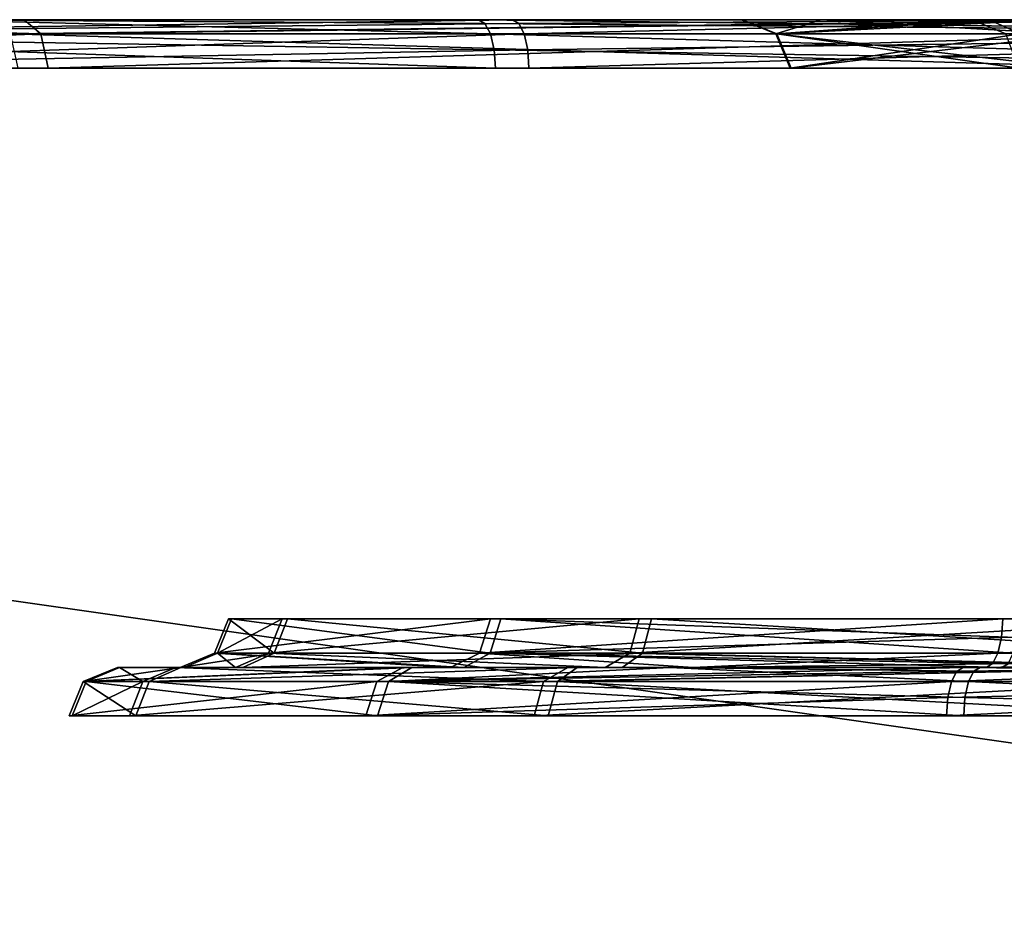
# Model space of a CAD drawing. Header units: millimetres. Extents: x -150 to 150, y -85 to 1149.
# Tile 370 of 656: x -65.707 to -65.099, y 1008.85 to 1009.4. Entities that reach past the tile are written whole.
import ezdxf

# ---------------------------------------------------------------- set-up
doc = ezdxf.new("R2010")
doc.units = ezdxf.units.MM
doc.header["$LTSCALE"] = 21.359881
for name, color, linetype in [('756', 7, 'CONTINUOUS'), ('757', 7, 'CONTINUOUS'), ('758', 7, 'CONTINUOUS'), ('759', 7, 'CONTINUOUS'), ('760', 7, 'CONTINUOUS'), ('761', 7, 'CONTINUOUS'), ('762', 7, 'CONTINUOUS'), ('763', 7, 'CONTINUOUS'), ('7660', 7, 'CONTINUOUS'), ('7661', 7, 'CONTINUOUS'), ('7701', 7, 'CONTINUOUS'), ('7702', 7, 'CONTINUOUS'), ('772', 7, 'CONTINUOUS'), ('773', 7, 'CONTINUOUS'), ('774', 7, 'CONTINUOUS'), ('775', 7, 'CONTINUOUS'), ('797', 7, 'CONTINUOUS'), ('798', 7, 'CONTINUOUS'), ('799', 7, 'CONTINUOUS'), ('800', 7, 'CONTINUOUS'), ('801', 7, 'CONTINUOUS'), ('802', 7, 'CONTINUOUS'), ('804', 7, 'CONTINUOUS'), ('813', 7, 'CONTINUOUS'), ('814', 7, 'CONTINUOUS'), ('815', 7, 'CONTINUOUS'), ('816', 7, 'CONTINUOUS'), ('9023', 7, 'CONTINUOUS'), ('9025', 7, 'CONTINUOUS')]:
    doc.layers.add(name, color=color, linetype=linetype)

msp = doc.modelspace()

# ---------------------------------------------------------------- linework, layer by layer
at = {"layer": '756', "linetype": 'CONTINUOUS'}
for points in [[(-65.66818, 1008.99121, 276.54115), (-65.4868, 1008.99121, 276.93701), (-65.67684, 1008.97, 276.54261), (-65.66818, 1008.99121, 276.54115)], [(-65.67684, 1008.97, 276.54261), (-65.4868, 1008.99121, 276.93701), (-65.49356, 1008.97, 276.94262), (-65.67684, 1008.97, 276.54261)], [(-65.63557, 1008.97, 276.10456), (-65.66818, 1008.99121, 276.54115), (-65.67684, 1008.97, 276.54261), (-65.63557, 1008.97, 276.10456)], [(-65.62733, 1008.99121, 276.10762), (-65.66818, 1008.99121, 276.54115), (-65.63557, 1008.97, 276.10456), (-65.62733, 1008.99121, 276.10762)], [(-65.3808, 1008.97, 275.74584), (-65.62733, 1008.99121, 276.10762), (-65.63557, 1008.97, 276.10456), (-65.3808, 1008.97, 275.74584)], [(-65.37519, 1008.99121, 275.7526), (-65.62733, 1008.99121, 276.10762), (-65.3808, 1008.97, 275.74584), (-65.37519, 1008.99121, 275.7526)], [(-65.13178, 1008.99121, 277.18915), (-65.13404, 1008.98148, 277.19525), (-65.49356, 1008.97, 276.94262), (-65.13178, 1008.99121, 277.18915)], [(-65.4868, 1008.99121, 276.93701), (-65.13178, 1008.99121, 277.18915), (-65.49356, 1008.97, 276.94262), (-65.4868, 1008.99121, 276.93701)], [(-64.9808, 1008.97, 275.56256), (-65.37519, 1008.99121, 275.7526), (-65.3808, 1008.97, 275.74584), (-64.9808, 1008.97, 275.56256)], [(-64.97933, 1008.99121, 275.57122), (-65.37519, 1008.99121, 275.7526), (-64.9808, 1008.97, 275.56256), (-64.97933, 1008.99121, 275.57122)], [(-65.13404, 1008.98148, 277.19525), (-65.13484, 1008.97, 277.19739), (-65.49356, 1008.97, 276.94262), (-65.13404, 1008.98148, 277.19525)]]:
    msp.add_3dface(points, dxfattribs=at)
at = {"layer": '757', "linetype": 'CONTINUOUS'}
for points in [[(-65.4868, 1008.99121, 276.93701), (-65.66818, 1008.99121, 276.54115), (-65.47067, 1009, 276.92322), (-65.4868, 1008.99121, 276.93701)], [(-65.66818, 1008.99121, 276.54115), (-65.62733, 1008.99121, 276.10762), (-65.60788, 1009, 276.11618), (-65.66818, 1008.99121, 276.54115)], [(-65.47067, 1009, 276.92322), (-65.66818, 1008.99121, 276.54115), (-65.64698, 1009, 276.53926), (-65.47067, 1009, 276.92322)], [(-65.64698, 1009, 276.53926), (-65.66818, 1008.99121, 276.54115), (-65.60788, 1009, 276.11618), (-65.64698, 1009, 276.53926)], [(-65.62733, 1008.99121, 276.10762), (-65.37519, 1008.99121, 275.7526), (-65.36301, 1009, 275.77006), (-65.62733, 1008.99121, 276.10762)], [(-65.60788, 1009, 276.11618), (-65.62733, 1008.99121, 276.10762), (-65.36301, 1009, 275.77006), (-65.60788, 1009, 276.11618)], [(-65.12439, 1009, 277.16927), (-65.4868, 1008.99121, 276.93701), (-65.47067, 1009, 276.92322), (-65.12439, 1009, 277.16927)], [(-65.4868, 1008.99121, 276.93701), (-65.12439, 1009, 277.16927), (-65.12839, 1008.99772, 277.18003), (-65.4868, 1008.99121, 276.93701)], [(-65.13178, 1008.99121, 277.18915), (-65.4868, 1008.99121, 276.93701), (-65.12839, 1008.99772, 277.18003), (-65.13178, 1008.99121, 277.18915)], [(-65.37519, 1008.99121, 275.7526), (-64.97933, 1008.99121, 275.57122), (-64.97848, 1009, 275.5926), (-65.37519, 1008.99121, 275.7526)], [(-65.36301, 1009, 275.77006), (-65.37519, 1008.99121, 275.7526), (-64.97848, 1009, 275.5926), (-65.36301, 1009, 275.77006)]]:
    msp.add_3dface(points, dxfattribs=at)
at = {"layer": '758', "linetype": 'CONTINUOUS'}
for points in [[(-65.13484, 1008.97, 277.19739), (-65.13404, 1008.98148, 277.19525), (-64.69825, 1008.99121, 277.23), (-65.13484, 1008.97, 277.19739)], [(-65.13484, 1008.97, 277.19739), (-64.69825, 1008.99121, 277.23), (-64.69679, 1008.97, 277.23866), (-65.13484, 1008.97, 277.19739)], [(-65.13404, 1008.98148, 277.19525), (-65.13178, 1008.99121, 277.18915), (-64.69825, 1008.99121, 277.23), (-65.13404, 1008.98148, 277.19525)]]:
    msp.add_3dface(points, dxfattribs=at)
at = {"layer": '759', "linetype": 'CONTINUOUS'}
for points in [[(-65.13178, 1008.99121, 277.18915), (-65.12839, 1008.99772, 277.18003), (-64.91435, 1009, 277.21712), (-65.13178, 1008.99121, 277.18915)], [(-64.69825, 1008.99121, 277.23), (-65.13178, 1008.99121, 277.18915), (-64.91435, 1009, 277.21712), (-64.69825, 1008.99121, 277.23)], [(-65.12839, 1008.99772, 277.18003), (-65.12439, 1009, 277.16927), (-64.91435, 1009, 277.21712), (-65.12839, 1008.99772, 277.18003)]]:
    msp.add_3dface(points, dxfattribs=at)
at = {"layer": '760', "linetype": 'CONTINUOUS'}
for points in [[(-65.58691, 1009.00879, 276.52738), (-65.55007, 1009.00879, 276.13633), (-65.57825, 1009.03, 276.52591), (-65.58691, 1009.00879, 276.52738)], [(-65.4233, 1009.00879, 276.88445), (-65.58691, 1009.00879, 276.52738), (-65.41653, 1009.03, 276.87885), (-65.4233, 1009.00879, 276.88445)], [(-65.41653, 1009.03, 276.87885), (-65.58691, 1009.00879, 276.52738), (-65.57825, 1009.03, 276.52591), (-65.41653, 1009.03, 276.87885)], [(-65.57825, 1009.03, 276.52591), (-65.55007, 1009.00879, 276.13633), (-65.54183, 1009.03, 276.13939), (-65.57825, 1009.03, 276.52591)], [(-65.55007, 1009.00879, 276.13633), (-65.32263, 1009.00879, 275.8161), (-65.54183, 1009.03, 276.13939), (-65.55007, 1009.00879, 276.13633)], [(-65.54183, 1009.03, 276.13939), (-65.32263, 1009.00879, 275.8161), (-65.31703, 1009.03, 275.82287), (-65.54183, 1009.03, 276.13939)], [(-65.1008, 1009.01852, 277.10579), (-65.4233, 1009.00879, 276.88445), (-65.10001, 1009.03, 277.10365), (-65.1008, 1009.01852, 277.10579)], [(-65.10001, 1009.03, 277.10365), (-65.4233, 1009.00879, 276.88445), (-65.41653, 1009.03, 276.87885), (-65.10001, 1009.03, 277.10365)], [(-65.32263, 1009.00879, 275.8161), (-64.96556, 1009.00879, 275.65249), (-65.31703, 1009.03, 275.82287), (-65.32263, 1009.00879, 275.8161)], [(-65.31703, 1009.03, 275.82287), (-64.96556, 1009.00879, 275.65249), (-64.96409, 1009.03, 275.66115), (-65.31703, 1009.03, 275.82287)], [(-65.10307, 1009.00879, 277.11189), (-65.4233, 1009.00879, 276.88445), (-65.1008, 1009.01852, 277.10579), (-65.10307, 1009.00879, 277.11189)]]:
    msp.add_3dface(points, dxfattribs=at)
at = {"layer": '761', "linetype": 'CONTINUOUS'}
for points in [[(-65.55007, 1009.00879, 276.13633), (-65.58691, 1009.00879, 276.52738), (-65.60817, 1009, 276.52887), (-65.55007, 1009.00879, 276.13633)], [(-65.56949, 1009, 276.1277), (-65.55007, 1009.00879, 276.13633), (-65.60817, 1009, 276.52887), (-65.56949, 1009, 276.1277)], [(-65.60817, 1009, 276.52887), (-65.58691, 1009.00879, 276.52738), (-65.44121, 1009, 276.89608), (-65.60817, 1009, 276.52887)], [(-65.58691, 1009.00879, 276.52738), (-65.4233, 1009.00879, 276.88445), (-65.44121, 1009, 276.89608), (-65.58691, 1009.00879, 276.52738)], [(-65.32263, 1009.00879, 275.8161), (-65.55007, 1009.00879, 276.13633), (-65.56949, 1009, 276.1277), (-65.32263, 1009.00879, 275.8161)], [(-65.33508, 1009, 275.79887), (-65.32263, 1009.00879, 275.8161), (-65.56949, 1009, 276.1277), (-65.33508, 1009, 275.79887)], [(-65.44121, 1009, 276.89608), (-65.4233, 1009.00879, 276.88445), (-65.2913, 1009, 277.03593), (-65.44121, 1009, 276.89608)], [(-65.4233, 1009.00879, 276.88445), (-65.10307, 1009.00879, 277.11189), (-65.2913, 1009, 277.03593), (-65.4233, 1009.00879, 276.88445)], [(-64.96926, 1009, 275.6316), (-65.32263, 1009.00879, 275.8161), (-65.33508, 1009, 275.79887), (-64.96926, 1009, 275.6316)], [(-64.96556, 1009.00879, 275.65249), (-65.32263, 1009.00879, 275.8161), (-64.96926, 1009, 275.6316), (-64.96556, 1009.00879, 275.65249)], [(-65.2913, 1009, 277.03593), (-65.10307, 1009.00879, 277.11189), (-65.10646, 1009.00228, 277.12101), (-65.2913, 1009, 277.03593)], [(-65.11046, 1009, 277.13177), (-65.2913, 1009, 277.03593), (-65.10646, 1009.00228, 277.12101), (-65.11046, 1009, 277.13177)]]:
    msp.add_3dface(points, dxfattribs=at)
at = {"layer": '762', "linetype": 'CONTINUOUS'}
for points in [[(-65.10307, 1009.00879, 277.11189), (-65.1008, 1009.01852, 277.10579), (-64.71349, 1009.03, 277.14007), (-65.10307, 1009.00879, 277.11189)], [(-64.71202, 1009.00879, 277.14873), (-65.10307, 1009.00879, 277.11189), (-64.71349, 1009.03, 277.14007), (-64.71202, 1009.00879, 277.14873)], [(-65.1008, 1009.01852, 277.10579), (-65.10001, 1009.03, 277.10365), (-64.71349, 1009.03, 277.14007), (-65.1008, 1009.01852, 277.10579)]]:
    msp.add_3dface(points, dxfattribs=at)
at = {"layer": '763', "linetype": 'CONTINUOUS'}
for points in [[(-65.11046, 1009, 277.13177), (-65.10646, 1009.00228, 277.12101), (-64.71202, 1009.00879, 277.14873), (-65.11046, 1009, 277.13177)], [(-65.11046, 1009, 277.13177), (-64.71202, 1009.00879, 277.14873), (-64.70833, 1009, 277.16962), (-65.11046, 1009, 277.13177)], [(-65.10646, 1009.00228, 277.12101), (-65.10307, 1009.00879, 277.11189), (-64.71202, 1009.00879, 277.14873), (-65.10646, 1009.00228, 277.12101)]]:
    msp.add_3dface(points, dxfattribs=at)
at = {"layer": '7660', "linetype": 'CONTINUOUS'}
for points in [[(-65.23965, 1009.39121, 246.59619), (-65.05271, 1009.39121, 245.88203), (-65.23086, 1009.37, 246.59647), (-65.23965, 1009.39121, 246.59619)], [(-65.09821, 1009.39121, 247.32075), (-65.23965, 1009.39121, 246.59619), (-65.09017, 1009.37, 247.31719), (-65.09821, 1009.39121, 247.32075)], [(-65.09017, 1009.37, 247.31719), (-65.23965, 1009.39121, 246.59619), (-65.23086, 1009.37, 246.59647), (-65.09017, 1009.37, 247.31719)], [(-65.23086, 1009.37, 246.59647), (-65.05271, 1009.39121, 245.88203), (-65.04491, 1009.37, 245.88609), (-65.23086, 1009.37, 246.59647)]]:
    msp.add_3dface(points, dxfattribs=at)
at = {"layer": '7661', "linetype": 'CONTINUOUS'}
for points in [[(-65.07176, 1009.4, 245.87269), (-65.23965, 1009.39121, 246.59619), (-65.26082, 1009.4, 246.59448), (-65.07176, 1009.4, 245.87269)], [(-65.26082, 1009.4, 246.59448), (-65.23965, 1009.39121, 246.59619), (-65.11888, 1009.4, 247.32645), (-65.26082, 1009.4, 246.59448)], [(-65.05271, 1009.39121, 245.88203), (-65.23965, 1009.39121, 246.59619), (-65.07176, 1009.4, 245.87269), (-65.05271, 1009.39121, 245.88203)], [(-65.23965, 1009.39121, 246.59619), (-65.09821, 1009.39121, 247.32075), (-65.11888, 1009.4, 247.32645), (-65.23965, 1009.39121, 246.59619)], [(-65.11888, 1009.4, 247.32645), (-65.09821, 1009.39121, 247.32075), (-64.92868, 1009.4, 247.65263), (-65.11888, 1009.4, 247.32645)]]:
    msp.add_3dface(points, dxfattribs=at)
at = {"layer": '7701', "linetype": 'CONTINUOUS'}
for points in [[(-65.2402, 1009.39121, 353.38165), (-65.08909, 1009.39121, 352.65905), (-65.23141, 1009.37, 353.38148), (-65.2402, 1009.39121, 353.38165)], [(-65.06282, 1009.39121, 354.09825), (-65.2402, 1009.39121, 353.38165), (-65.05497, 1009.37, 354.09429), (-65.06282, 1009.39121, 354.09825)], [(-65.05497, 1009.37, 354.09429), (-65.2402, 1009.39121, 353.38165), (-65.23141, 1009.37, 353.38148), (-65.05497, 1009.37, 354.09429)], [(-65.23141, 1009.37, 353.38148), (-65.08909, 1009.39121, 352.65905), (-65.08111, 1009.37, 352.66271), (-65.23141, 1009.37, 353.38148)]]:
    msp.add_3dface(points, dxfattribs=at)
at = {"layer": '7702', "linetype": 'CONTINUOUS'}
for points in [[(-65.10837, 1009.4, 352.65021), (-65.2402, 1009.39121, 353.38165), (-65.26142, 1009.4, 353.3813), (-65.10837, 1009.4, 352.65021)], [(-65.26142, 1009.4, 353.3813), (-65.2402, 1009.39121, 353.38165), (-65.2123, 1009.4, 353.75575), (-65.26142, 1009.4, 353.3813)], [(-65.08909, 1009.39121, 352.65905), (-65.2402, 1009.39121, 353.38165), (-65.10837, 1009.4, 352.65021), (-65.08909, 1009.39121, 352.65905)], [(-65.2402, 1009.39121, 353.38165), (-65.06282, 1009.39121, 354.09825), (-65.2123, 1009.4, 353.75575), (-65.2402, 1009.39121, 353.38165)], [(-65.2123, 1009.4, 353.75575), (-65.06282, 1009.39121, 354.09825), (-65.0811, 1009.4, 354.10912), (-65.2123, 1009.4, 353.75575)], [(-64.65295, 1009.4, 352.05723), (-65.08909, 1009.39121, 352.65905), (-65.10837, 1009.4, 352.65021), (-64.65295, 1009.4, 352.05723)]]:
    msp.add_3dface(points, dxfattribs=at)
at = {"layer": '772', "linetype": 'CONTINUOUS'}
for points in [[(-66.22617, 1009.39121, 275.49135), (-65.69426, 1009.39121, 274.97943), (-66.21882, 1009.37, 275.49617), (-66.22617, 1009.39121, 275.49135)], [(-66.21882, 1009.37, 275.49617), (-65.69426, 1009.39121, 274.97943), (-65.68973, 1009.37, 274.98696), (-66.21882, 1009.37, 275.49617)], [(-65.41653, 1009.39121, 277.95553), (-66.03397, 1009.39121, 277.55088), (-65.41427, 1009.38148, 277.94944), (-65.41653, 1009.39121, 277.95553)], [(-65.41427, 1009.38148, 277.94944), (-66.03397, 1009.39121, 277.55088), (-65.41347, 1009.37, 277.9473), (-65.41427, 1009.38148, 277.94944)], [(-65.41347, 1009.37, 277.9473), (-66.03397, 1009.39121, 277.55088), (-66.02764, 1009.37, 277.54478), (-65.41347, 1009.37, 277.9473)], [(-65.69426, 1009.39121, 274.97943), (-64.99292, 1009.39121, 274.749), (-65.68973, 1009.37, 274.98696), (-65.69426, 1009.39121, 274.97943)], [(-65.68973, 1009.37, 274.98696), (-64.99292, 1009.39121, 274.749), (-64.9921, 1009.37, 274.75775), (-65.68973, 1009.37, 274.98696)]]:
    msp.add_3dface(points, dxfattribs=at)
at = {"layer": '773', "linetype": 'CONTINUOUS'}
for points in [[(-65.69426, 1009.39121, 274.97943), (-66.22617, 1009.39121, 275.49135), (-66.0043, 1009.4, 275.19065), (-65.69426, 1009.39121, 274.97943)], [(-66.03397, 1009.39121, 277.55088), (-65.41653, 1009.39121, 277.95553), (-65.76116, 1009.4, 277.80476), (-66.03397, 1009.39121, 277.55088)], [(-65.70458, 1009.4, 274.96089), (-65.69426, 1009.39121, 274.97943), (-66.0043, 1009.4, 275.19065), (-65.70458, 1009.4, 274.96089)], [(-65.76116, 1009.4, 277.80476), (-65.41653, 1009.39121, 277.95553), (-65.41992, 1009.39772, 277.96466), (-65.76116, 1009.4, 277.80476)], [(-65.42392, 1009.4, 277.97542), (-65.76116, 1009.4, 277.80476), (-65.41992, 1009.39772, 277.96466), (-65.42392, 1009.4, 277.97542)], [(-64.99491, 1009.4, 274.72788), (-65.69426, 1009.39121, 274.97943), (-65.70458, 1009.4, 274.96089), (-64.99491, 1009.4, 274.72788)], [(-64.99292, 1009.39121, 274.749), (-65.69426, 1009.39121, 274.97943), (-64.99491, 1009.4, 274.72788), (-64.99292, 1009.39121, 274.749)]]:
    msp.add_3dface(points, dxfattribs=at)
at = {"layer": '774', "linetype": 'CONTINUOUS'}
for points in [[(-65.41653, 1009.39121, 277.95553), (-65.41427, 1009.38148, 277.94944), (-64.68548, 1009.37, 278.04347), (-65.41653, 1009.39121, 277.95553)], [(-64.68466, 1009.39121, 278.05222), (-65.41653, 1009.39121, 277.95553), (-64.68548, 1009.37, 278.04347), (-64.68466, 1009.39121, 278.05222)], [(-65.41427, 1009.38148, 277.94944), (-65.41347, 1009.37, 277.9473), (-64.68548, 1009.37, 278.04347), (-65.41427, 1009.38148, 277.94944)]]:
    msp.add_3dface(points, dxfattribs=at)
at = {"layer": '775', "linetype": 'CONTINUOUS'}
for points in [[(-65.42392, 1009.4, 277.97542), (-65.41992, 1009.39772, 277.96466), (-64.68466, 1009.39121, 278.05222), (-65.42392, 1009.4, 277.97542)], [(-65.42392, 1009.4, 277.97542), (-64.68466, 1009.39121, 278.05222), (-64.68268, 1009.4, 278.07334), (-65.42392, 1009.4, 277.97542)], [(-65.41992, 1009.39772, 277.96466), (-65.41653, 1009.39121, 277.95553), (-64.68466, 1009.39121, 278.05222), (-65.41992, 1009.39772, 277.96466)]]:
    msp.add_3dface(points, dxfattribs=at)
at = {"layer": '797', "linetype": 'CONTINUOUS'}
for points in [[(-65.66623, 1008.99121, 323.44778), (-65.63118, 1008.99121, 323.88181), (-65.67487, 1008.97, 323.4462), (-65.66623, 1008.99121, 323.44778)], [(-65.67487, 1008.97, 323.4462), (-65.63118, 1008.99121, 323.88181), (-65.63945, 1008.97, 323.88476), (-65.67487, 1008.97, 323.4462)], [(-65.48626, 1008.97, 323.04868), (-65.66623, 1008.99121, 323.44778), (-65.67487, 1008.97, 323.4462), (-65.48626, 1008.97, 323.04868)], [(-65.47957, 1008.99121, 323.05437), (-65.66623, 1008.99121, 323.44778), (-65.48626, 1008.97, 323.04868), (-65.47957, 1008.99121, 323.05437)], [(-65.63118, 1008.99121, 323.88181), (-65.38381, 1008.99121, 324.24017), (-65.63945, 1008.97, 323.88476), (-65.63118, 1008.99121, 323.88181)], [(-65.63945, 1008.97, 323.88476), (-65.38381, 1008.99121, 324.24017), (-65.3895, 1008.97, 324.24686), (-65.63945, 1008.97, 323.88476)], [(-65.12416, 1008.97, 322.79873), (-65.47957, 1008.99121, 323.05437), (-65.48626, 1008.97, 323.04868), (-65.12416, 1008.97, 322.79873)], [(-65.12121, 1008.99121, 322.807), (-65.47957, 1008.99121, 323.05437), (-65.1234, 1008.98148, 322.80088), (-65.12121, 1008.99121, 322.807)], [(-65.1234, 1008.98148, 322.80088), (-65.47957, 1008.99121, 323.05437), (-65.12416, 1008.97, 322.79873), (-65.1234, 1008.98148, 322.80088)], [(-65.38381, 1008.99121, 324.24017), (-64.9904, 1008.99121, 324.42683), (-65.3895, 1008.97, 324.24686), (-65.38381, 1008.99121, 324.24017)], [(-65.3895, 1008.97, 324.24686), (-64.9904, 1008.99121, 324.42683), (-64.99198, 1008.97, 324.43547), (-65.3895, 1008.97, 324.24686)]]:
    msp.add_3dface(points, dxfattribs=at)
at = {"layer": '798', "linetype": 'CONTINUOUS'}
for points in [[(-65.63118, 1008.99121, 323.88181), (-65.66623, 1008.99121, 323.44778), (-65.64568, 1009, 323.45332), (-65.63118, 1008.99121, 323.88181)], [(-65.66623, 1008.99121, 323.44778), (-65.47957, 1008.99121, 323.05437), (-65.46518, 1009, 323.07021), (-65.66623, 1008.99121, 323.44778)], [(-65.64568, 1009, 323.45332), (-65.66623, 1008.99121, 323.44778), (-65.46518, 1009, 323.07021), (-65.64568, 1009, 323.45332)], [(-65.61078, 1009, 323.87586), (-65.63118, 1008.99121, 323.88181), (-65.64568, 1009, 323.45332), (-65.61078, 1009, 323.87586)], [(-65.38381, 1008.99121, 324.24017), (-65.63118, 1008.99121, 323.88181), (-65.61078, 1009, 323.87586), (-65.38381, 1008.99121, 324.24017)], [(-65.36878, 1009, 324.2251), (-65.38381, 1008.99121, 324.24017), (-65.61078, 1009, 323.87586), (-65.36878, 1009, 324.2251)], [(-65.47957, 1008.99121, 323.05437), (-65.12121, 1008.99121, 322.807), (-65.30575, 1009, 322.92534), (-65.47957, 1008.99121, 323.05437)], [(-65.46518, 1009, 323.07021), (-65.47957, 1008.99121, 323.05437), (-65.30575, 1009, 322.92534), (-65.46518, 1009, 323.07021)], [(-64.9904, 1008.99121, 324.42683), (-65.38381, 1008.99121, 324.24017), (-64.98691, 1009, 324.4059), (-64.9904, 1008.99121, 324.42683)], [(-64.98691, 1009, 324.4059), (-65.38381, 1008.99121, 324.24017), (-65.36878, 1009, 324.2251), (-64.98691, 1009, 324.4059)], [(-65.30575, 1009, 322.92534), (-65.12121, 1008.99121, 322.807), (-65.11795, 1008.99772, 322.81617), (-65.30575, 1009, 322.92534)], [(-65.11409, 1009, 322.82699), (-65.30575, 1009, 322.92534), (-65.11795, 1008.99772, 322.81617), (-65.11409, 1009, 322.82699)]]:
    msp.add_3dface(points, dxfattribs=at)
at = {"layer": '799', "linetype": 'CONTINUOUS'}
for points in [[(-65.12121, 1008.99121, 322.807), (-65.1234, 1008.98148, 322.80088), (-64.6856, 1008.97, 322.76331), (-65.12121, 1008.99121, 322.807)], [(-64.68718, 1008.99121, 322.77195), (-65.12121, 1008.99121, 322.807), (-64.6856, 1008.97, 322.76331), (-64.68718, 1008.99121, 322.77195)], [(-65.1234, 1008.98148, 322.80088), (-65.12416, 1008.97, 322.79873), (-64.6856, 1008.97, 322.76331), (-65.1234, 1008.98148, 322.80088)]]:
    msp.add_3dface(points, dxfattribs=at)
at = {"layer": '800', "linetype": 'CONTINUOUS'}
for points in [[(-65.11795, 1008.99772, 322.81617), (-65.12121, 1008.99121, 322.807), (-64.68718, 1008.99121, 322.77195), (-65.11795, 1008.99772, 322.81617)], [(-65.11409, 1009, 322.82699), (-65.11795, 1008.99772, 322.81617), (-64.68718, 1008.99121, 322.77195), (-65.11409, 1009, 322.82699)], [(-65.11409, 1009, 322.82699), (-64.68718, 1008.99121, 322.77195), (-64.69067, 1009, 322.79288), (-65.11409, 1009, 322.82699)]]:
    msp.add_3dface(points, dxfattribs=at)
at = {"layer": '801', "linetype": 'CONTINUOUS'}
for points in [[(-65.58515, 1009.00879, 323.46264), (-65.41678, 1009.00879, 323.10778), (-65.57651, 1009.03, 323.46422), (-65.58515, 1009.00879, 323.46264)], [(-65.55354, 1009.00879, 323.85414), (-65.58515, 1009.00879, 323.46264), (-65.54526, 1009.03, 323.85119), (-65.55354, 1009.00879, 323.85414)], [(-65.54526, 1009.03, 323.85119), (-65.58515, 1009.00879, 323.46264), (-65.57651, 1009.03, 323.46422), (-65.54526, 1009.03, 323.85119)], [(-65.57651, 1009.03, 323.46422), (-65.41678, 1009.00879, 323.10778), (-65.41009, 1009.03, 323.11347), (-65.57651, 1009.03, 323.46422)], [(-65.3304, 1009.00879, 324.17738), (-65.55354, 1009.00879, 323.85414), (-65.32471, 1009.03, 324.17069), (-65.3304, 1009.00879, 324.17738)], [(-65.32471, 1009.03, 324.17069), (-65.55354, 1009.00879, 323.85414), (-65.54526, 1009.03, 323.85119), (-65.32471, 1009.03, 324.17069)], [(-65.41678, 1009.00879, 323.10778), (-65.09354, 1009.00879, 322.88465), (-65.41009, 1009.03, 323.11347), (-65.41678, 1009.00879, 323.10778)], [(-65.09136, 1009.01852, 322.89077), (-65.09059, 1009.03, 322.89292), (-65.41009, 1009.03, 323.11347), (-65.09136, 1009.01852, 322.89077)], [(-65.09354, 1009.00879, 322.88465), (-65.09136, 1009.01852, 322.89077), (-65.41009, 1009.03, 323.11347), (-65.09354, 1009.00879, 322.88465)], [(-64.97554, 1009.00879, 324.34575), (-65.3304, 1009.00879, 324.17738), (-64.97396, 1009.03, 324.33711), (-64.97554, 1009.00879, 324.34575)], [(-64.97396, 1009.03, 324.33711), (-65.3304, 1009.00879, 324.17738), (-65.32471, 1009.03, 324.17069), (-64.97396, 1009.03, 324.33711)]]:
    msp.add_3dface(points, dxfattribs=at)
at = {"layer": '802', "linetype": 'CONTINUOUS'}
for points in [[(-65.43304, 1009, 323.09415), (-65.58515, 1009.00879, 323.46264), (-65.60577, 1009, 323.45744), (-65.43304, 1009, 323.09415)], [(-65.60577, 1009, 323.45744), (-65.58515, 1009.00879, 323.46264), (-65.57396, 1009, 323.86001), (-65.60577, 1009, 323.45744)], [(-65.41678, 1009.00879, 323.10778), (-65.58515, 1009.00879, 323.46264), (-65.43304, 1009, 323.09415), (-65.41678, 1009.00879, 323.10778)], [(-65.58515, 1009.00879, 323.46264), (-65.55354, 1009.00879, 323.85414), (-65.57396, 1009, 323.86001), (-65.58515, 1009.00879, 323.46264)], [(-65.57396, 1009, 323.86001), (-65.55354, 1009.00879, 323.85414), (-65.34573, 1009, 324.19219), (-65.57396, 1009, 323.86001)], [(-65.55354, 1009.00879, 323.85414), (-65.3304, 1009.00879, 324.17738), (-65.34573, 1009, 324.19219), (-65.55354, 1009.00879, 323.85414)], [(-65.10066, 1009, 322.86466), (-65.41678, 1009.00879, 323.10778), (-65.43304, 1009, 323.09415), (-65.10066, 1009, 322.86466)], [(-65.09354, 1009.00879, 322.88465), (-65.41678, 1009.00879, 323.10778), (-65.09681, 1009.00228, 322.87548), (-65.09354, 1009.00879, 322.88465)], [(-65.41678, 1009.00879, 323.10778), (-65.10066, 1009, 322.86466), (-65.09681, 1009.00228, 322.87548), (-65.41678, 1009.00879, 323.10778)], [(-65.34573, 1009, 324.19219), (-65.3304, 1009.00879, 324.17738), (-64.98179, 1009, 324.36617), (-65.34573, 1009, 324.19219)], [(-65.3304, 1009.00879, 324.17738), (-64.97554, 1009.00879, 324.34575), (-64.98179, 1009, 324.36617), (-65.3304, 1009.00879, 324.17738)]]:
    msp.add_3dface(points, dxfattribs=at)
at = {"layer": '804', "linetype": 'CONTINUOUS'}
msp.add_3dface([(-65.09681, 1009.00228, 322.87548), (-65.10066, 1009, 322.86466), (-64.90053, 1009, 322.82184), (-65.09681, 1009.00228, 322.87548)], dxfattribs=at)
at = {"layer": '813', "linetype": 'CONTINUOUS'}
for points in [[(-66.0185, 1009.39121, 322.43326), (-65.3957, 1009.39121, 322.03688), (-66.01225, 1009.37, 322.43943), (-66.0185, 1009.39121, 322.43326)], [(-65.3957, 1009.39121, 322.03688), (-65.39352, 1009.38148, 322.04301), (-66.01225, 1009.37, 322.43943), (-65.3957, 1009.39121, 322.03688)], [(-65.01498, 1009.39121, 325.24879), (-65.71318, 1009.39121, 325.00901), (-65.01404, 1009.37, 325.24006), (-65.01498, 1009.39121, 325.24879)], [(-65.01404, 1009.37, 325.24006), (-65.71318, 1009.39121, 325.00901), (-65.70855, 1009.37, 325.00154), (-65.01404, 1009.37, 325.24006)], [(-65.39352, 1009.38148, 322.04301), (-65.39275, 1009.37, 322.04516), (-66.01225, 1009.37, 322.43943), (-65.39352, 1009.38148, 322.04301)]]:
    msp.add_3dface(points, dxfattribs=at)
at = {"layer": '814', "linetype": 'CONTINUOUS'}
for points in [[(-65.40282, 1009.4, 322.0169), (-66.0185, 1009.39121, 322.43326), (-66.03359, 1009.4, 322.41835), (-65.40282, 1009.4, 322.0169)], [(-66.0185, 1009.39121, 322.43326), (-65.40282, 1009.4, 322.0169), (-65.39897, 1009.39772, 322.02772), (-66.0185, 1009.39121, 322.43326)], [(-65.3957, 1009.39121, 322.03688), (-66.0185, 1009.39121, 322.43326), (-65.39897, 1009.39772, 322.02772), (-65.3957, 1009.39121, 322.03688)], [(-65.72525, 1009.4, 325.02648), (-65.71318, 1009.39121, 325.00901), (-65.02037, 1009.4, 325.26955), (-65.72525, 1009.4, 325.02648)], [(-65.71318, 1009.39121, 325.00901), (-65.01498, 1009.39121, 325.24879), (-65.02037, 1009.4, 325.26955), (-65.71318, 1009.39121, 325.00901)]]:
    msp.add_3dface(points, dxfattribs=at)
at = {"layer": '815', "linetype": 'CONTINUOUS'}
for points in [[(-65.39352, 1009.38148, 322.04301), (-65.3957, 1009.39121, 322.03688), (-64.6626, 1009.39121, 321.94999), (-65.39352, 1009.38148, 322.04301)], [(-65.39275, 1009.37, 322.04516), (-65.39352, 1009.38148, 322.04301), (-64.6626, 1009.39121, 321.94999), (-65.39275, 1009.37, 322.04516)], [(-65.39275, 1009.37, 322.04516), (-64.6626, 1009.39121, 321.94999), (-64.66354, 1009.37, 321.95872), (-65.39275, 1009.37, 322.04516)]]:
    msp.add_3dface(points, dxfattribs=at)
at = {"layer": '816', "linetype": 'CONTINUOUS'}
for points in [[(-65.39897, 1009.39772, 322.02772), (-65.40282, 1009.4, 322.0169), (-65.03479, 1009.4, 321.93086), (-65.39897, 1009.39772, 322.02772)], [(-65.3957, 1009.39121, 322.03688), (-65.39897, 1009.39772, 322.02772), (-65.03479, 1009.4, 321.93086), (-65.3957, 1009.39121, 322.03688)], [(-64.6626, 1009.39121, 321.94999), (-65.3957, 1009.39121, 322.03688), (-65.03479, 1009.4, 321.93086), (-64.6626, 1009.39121, 321.94999)]]:
    msp.add_3dface(points, dxfattribs=at)
at = {"layer": '9023', "linetype": 'CONTINUOUS'}
for points in [[(-68.39935, 1009.4, 433.74756), (-57.6942, 1009.4, 438.6983), (-68.23326, 1009.4, 166.1678), (-68.39935, 1009.4, 433.74756)], [(-57.6942, 1009.4, 438.6983), (-46.58738, 1009.4, 442.81551), (-68.23326, 1009.4, 166.1678), (-57.6942, 1009.4, 438.6983)], [(-68.23326, 1009.4, 166.1678), (-46.58738, 1009.4, 442.81551), (-46.46939, 1009.4, 157.14606), (-68.23326, 1009.4, 166.1678)]]:
    msp.add_3dface(points, dxfattribs=at)
at = {"layer": '9025', "linetype": 'CONTINUOUS'}
for points in [[(-57.6942, 1007.9, 161.3017), (-68.39935, 1007.9, 166.25244), (-68.23326, 1009.4, 166.1678), (-57.6942, 1007.9, 161.3017)], [(-68.23326, 1007.9, 433.8322), (-57.6942, 1009.4, 438.6983), (-68.39935, 1009.4, 433.74756), (-68.23326, 1007.9, 433.8322)], [(-57.6942, 1007.9, 161.3017), (-68.23326, 1009.4, 166.1678), (-46.46939, 1009.4, 157.14606), (-57.6942, 1007.9, 161.3017)], [(-68.23326, 1007.9, 433.8322), (-46.46939, 1007.9, 442.85394), (-57.6942, 1009.4, 438.6983), (-68.23326, 1007.9, 433.8322)]]:
    msp.add_3dface(points, dxfattribs=at)

doc.saveas('drawing.dxf')
